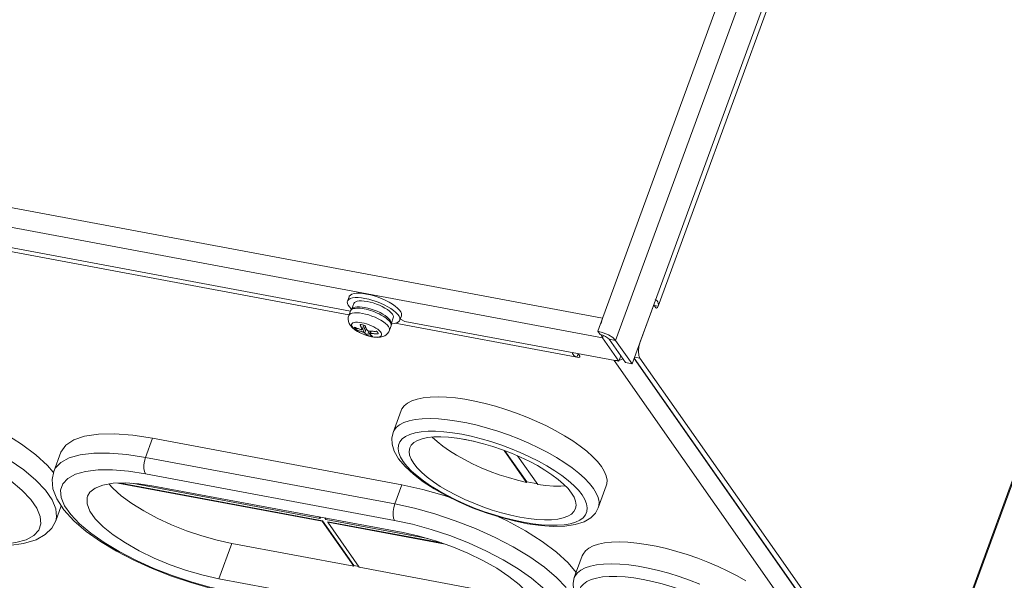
# Model space of a CAD drawing. Header units: millimetres. Extents: x -473 to 23648, y -382 to 1866.
# Tile 512 of 607: x 15746 to 15905, y 1023 to 1114. Entities that reach past the tile are written whole.
import ezdxf

# ---------------------------------------------------------------- set-up
doc = ezdxf.new("R2010")
doc.units = ezdxf.units.MM
doc.header["$LTSCALE"] = 80
doc.layers.get('0').update_dxf_attribs({"linetype": 'CONTINUOUS'})

msp = doc.modelspace()

# ---------------------------------------------------------------- linework, layer by layer
at = {"color": 0, "linetype": 'Continuous', "lineweight": 0}
for p, q in [((15839.376, 1063.638), (16004.254, 1513.647)), ((15842.264, 1062.181), (16007.141, 1512.191)), ((16009.797, 1508.407), (15844.92, 1058.398)), ((16006.637, 1497.601), (15849.13, 1067.709)), ((16054.019, 1442.724), (15890.435, 996.244)), ((15890.599, 996.184), (16054.095, 1442.423)), ((15602.931, 1110.055), (15840.152, 1065.756)), ((15602.896, 1106.882), (15840.117, 1062.582)), ((15799.189, 1066.326), (15645.654, 1094.998)), ((15799.424, 1066.894), (15647.236, 1095.314)), ((15799.207, 1069.223), (15798.948, 1068.517)), ((15801.665, 1068.53), (15802.127, 1068.46)), ((15848.902, 1068.591), (15848.656, 1068.772)), ((15849.066, 1068.385), (15848.902, 1068.591)), ((15799.43, 1066.926), (15799.444, 1066.96)), ((15799.99, 1068.135), (15799.679, 1067.286)), ((15799.89, 1067.431), (15799.681, 1067.287)), ((15805.965, 1067.308), (15805.454, 1067.615)), ((15846.213, 1061.928), (15848.411, 1067.928)), ((15848.411, 1067.928), (15848.751, 1067.444)), ((15848.479, 1067.831), (15849.13, 1067.709)), ((15848.751, 1067.444), (15848.836, 1067.384)), ((15849.008, 1067.48), (15849.13, 1067.709)), ((15849.13, 1067.709), (15849.174, 1067.93)), ((15799.43, 1066.926), (15799.167, 1066.206)), ((15806.357, 1065.803), (15806.046, 1064.954)), ((15807.658, 1066.127), (15807.399, 1065.421)), ((15807.501, 1065.622), (15808.245, 1065.247)), ((15839.917, 1064.895), (15840.152, 1065.756)), ((15800.35, 1063.921), (15800.483, 1064.141)), ((15801.349, 1063.956), (15801.597, 1064.634)), ((15801.356, 1063.917), (15801.617, 1064.629)), ((15801.372, 1064.682), (15801.574, 1064.64)), ((15801.503, 1063.515), (15801.84, 1064.433)), ((15801.574, 1064.64), (15801.781, 1064.588)), ((15801.744, 1063.393), (15801.995, 1064.078)), ((15806.003, 1064.518), (15805.739, 1063.798)), ((15806.003, 1064.518), (15806.051, 1064.727)), ((15836.022, 1059.448), (15806.663, 1064.931)), ((15842.773, 1058.799), (15808.245, 1065.247)), ((15801.654, 1063.112), (15801.264, 1063.274)), ((15802.054, 1062.972), (15801.654, 1063.112)), ((15801.941, 1063.007), (15802.413, 1062.865)), ((15802.455, 1062.858), (15802.054, 1062.972)), ((15802.413, 1062.865), (15802.894, 1062.756)), ((15802.844, 1062.771), (15802.455, 1062.858)), ((15802.521, 1063.277), (15802.661, 1063.661)), ((15802.648, 1063.301), (15802.777, 1063.652)), ((15839.376, 1063.638), (15839.747, 1063.11)), ((15840.254, 1063.404), (15839.376, 1063.638)), ((15840.186, 1062.993), (15839.747, 1063.11)), ((15840.079, 1062.642), (15839.933, 1063.061)), ((15840.079, 1062.642), (15840.194, 1062.933)), ((15840.117, 1062.582), (15840.244, 1062.928)), ((15840.117, 1062.582), (15842.773, 1058.799)), ((15843.846, 1058.599), (15841.191, 1062.382)), ((15842.264, 1062.181), (15841.191, 1062.382)), ((15842.264, 1062.181), (15841.817, 1062.616)), ((15844.92, 1058.398), (15842.264, 1062.181)), ((15836.022, 1059.448), (15836.229, 1060.015)), ((15836.326, 1059.43), (15836.022, 1059.448)), ((15836.198, 1060.027), (15836.461, 1059.653)), ((15836.461, 1059.653), (15836.494, 1059.519)), ((15843.467, 1059.222), (15842.747, 1058.948)), ((15842.773, 1058.799), (15843.093, 1059.672)), ((15889.471, 996.233), (15845.233, 1059.254)), ((15889.361, 996.445), (15845.247, 1059.29)), ((15845.304, 1059.447), (15846.184, 1059.283)), ((15851.004, 1052.435), (15846.184, 1059.283)), ((15842.747, 1058.948), (15842.013, 1058.941)), ((15887.036, 994.803), (15842.013, 1058.941)), ((15844.92, 1058.398), (15843.846, 1058.599)), ((15868.296, 1027.802), (15851.004, 1052.435)), ((15806.312, 1047.308), (15807.605, 1050.837)), ((15766.346, 1043.282), (15767.478, 1046.371)), ((15767.478, 1046.371), (15807.73, 1038.854)), ((15816.719, 1046.388), (15819.329, 1045.901)), ((15751.537, 1041.029), (15752.669, 1044.117)), ((15757.991, 1043.964), (15755.798, 1043.703)), ((15806.598, 1035.765), (15766.346, 1043.282)), ((15824.259, 1044.414), (15827.883, 1039.252)), ((15824.389, 1044.364), (15827.915, 1039.341)), ((15829.672, 1038.918), (15826.432, 1043.533)), ((15806.569, 1033.121), (15766.317, 1040.638)), ((15761.893, 1039.135), (15794.875, 1032.976)), ((15762.319, 1039.15), (15794.907, 1033.064)), ((15794.566, 1033.416), (15764.114, 1039.103)), ((15767.707, 1038.658), (15807.959, 1031.141)), ((15806.598, 1035.765), (15807.73, 1038.854)), ((15827.883, 1039.252), (15827.915, 1039.341)), ((15838.672, 1038.287), (15838.04, 1039.088)), ((15839.457, 1035.164), (15840.75, 1038.693)), ((15751.277, 1036.441), (15750.19, 1037.99)), ((15751.838, 1033.045), (15752.729, 1035.477)), ((15794.383, 1033.677), (15794.566, 1033.416)), ((15794.492, 1033.656), (15794.598, 1033.504)), ((15794.566, 1033.416), (15794.598, 1033.504)), ((15794.875, 1032.976), (15794.907, 1033.064)), ((15799.97, 1025.718), (15794.875, 1032.976)), ((15794.907, 1033.064), (15800.002, 1025.806)), ((15795.278, 1033.509), (15795.46, 1033.249)), ((15811.917, 1030.176), (15795.46, 1033.249)), ((15795.769, 1032.809), (15795.802, 1032.897)), ((15800.864, 1025.551), (15795.769, 1032.809)), ((15795.769, 1032.809), (15814.756, 1029.263)), ((15795.802, 1032.897), (15814.177, 1029.466)), ((15780.291, 1029.393), (15778.206, 1023.701)), ((15799.97, 1025.718), (15780.291, 1029.393)), ((15835.584, 1023.876), (15836.877, 1027.405)), ((15885.589, 1003.167), (15868.296, 1027.802)), ((15799.97, 1025.718), (15800.002, 1025.806)), ((15800.002, 1025.806), (15800.788, 1025.659)), ((15820.543, 1021.876), (15800.864, 1025.551)), ((15818.458, 1016.184), (15778.206, 1023.701))]:
    msp.add_line(p, q, dxfattribs=at)
for points in [[(15798.948, 1068.517), (15798.993, 1068.61), (15799.16, 1068.791), (15799.417, 1068.931), (15799.758, 1069.028), (15800.175, 1069.078), (15800.659, 1069.082)], [(15799.207, 1069.223), (15799.251, 1069.315), (15799.419, 1069.497), (15799.676, 1069.637), (15800.017, 1069.734), (15800.434, 1069.784), (15800.918, 1069.788)], [(15800.544, 1068.508), (15800.864, 1068.555), (15801.241, 1068.562), (15801.665, 1068.53)], [(15800.659, 1069.082), (15801.2, 1069.038), (15801.784, 1068.948)], [(15800.918, 1069.788), (15801.458, 1069.744), (15802.043, 1069.654)], [(15805.454, 1067.615), (15804.893, 1067.909), (15804.293, 1068.181), (15803.668, 1068.426), (15803.032, 1068.639), (15802.399, 1068.814), (15801.784, 1068.948)], [(15805.151, 1068.615), (15804.552, 1068.887), (15803.927, 1069.132), (15803.291, 1069.345), (15802.658, 1069.52), (15802.043, 1069.654)], [(15806.223, 1068.013), (15805.713, 1068.321), (15805.151, 1068.615)], [(15799.615, 1067.214), (15799.558, 1067.261), (15799.263, 1067.57), (15799.056, 1067.866), (15798.94, 1068.142), (15798.919, 1068.392), (15798.948, 1068.517)], [(15799.681, 1067.287), (15799.529, 1067.117), (15799.43, 1066.926)], [(15799.444, 1066.96), (15799.519, 1067.07), (15799.631, 1067.164), (15799.779, 1067.242), (15799.962, 1067.302), (15800.177, 1067.343), (15800.421, 1067.365), (15800.693, 1067.368), (15800.988, 1067.351), (15801.304, 1067.316), (15801.636, 1067.262)], [(15799.89, 1067.431), (15799.934, 1067.453), (15800.189, 1067.537), (15800.509, 1067.584), (15800.885, 1067.591), (15801.31, 1067.56), (15801.771, 1067.489)], [(15799.99, 1068.135), (15800.105, 1068.303), (15800.289, 1068.424), (15800.544, 1068.508)], [(15801.636, 1067.262), (15801.981, 1067.189), (15802.334, 1067.1), (15802.692, 1066.994), (15803.051, 1066.874), (15803.405, 1066.74), (15803.751, 1066.594), (15804.085, 1066.438), (15804.403, 1066.273), (15804.702, 1066.102), (15804.977, 1065.927), (15805.225, 1065.749), (15805.444, 1065.571), (15805.631, 1065.394), (15805.784, 1065.222), (15805.901, 1065.055), (15805.981, 1064.896), (15806.023, 1064.747), (15806.025, 1064.609), (15806.003, 1064.518)], [(15801.771, 1067.489), (15802.258, 1067.382), (15802.759, 1067.241), (15803.262, 1067.07), (15803.753, 1066.872), (15804.222, 1066.652), (15804.656, 1066.417), (15805.045, 1066.171), (15805.378, 1065.92), (15805.649, 1065.672), (15805.85, 1065.432), (15805.979, 1065.2)], [(15805.011, 1067.387), (15804.578, 1067.623), (15804.109, 1067.842), (15803.617, 1068.04), (15803.115, 1068.212), (15802.614, 1068.353), (15802.127, 1068.46)], [(15806.005, 1066.643), (15805.734, 1066.891), (15805.4, 1067.141), (15805.011, 1067.387)], [(15806.789, 1066.676), (15806.413, 1066.992), (15805.965, 1067.308)], [(15807.657, 1066.127), (15807.687, 1066.252), (15807.666, 1066.501), (15807.55, 1066.777), (15807.342, 1067.073), (15807.047, 1067.382), (15806.671, 1067.698), (15806.223, 1068.013)], [(15848.836, 1067.384), (15848.87, 1067.383), (15849.008, 1067.48)], [(15849.174, 1067.93), (15849.154, 1068.163), (15849.066, 1068.385)], [(15799.167, 1066.206), (15799.089, 1065.904), (15799.073, 1065.58), (15799.125, 1065.247), (15799.251, 1064.909), (15799.462, 1064.566), (15799.766, 1064.225), (15800.164, 1063.895), (15800.589, 1063.617), (15801.027, 1063.382), (15801.478, 1063.179), (15801.941, 1063.007)], [(15799.167, 1066.206), (15799.285, 1066.38), (15799.475, 1066.504), (15799.738, 1066.591), (15800.069, 1066.639), (15800.458, 1066.647), (15800.896, 1066.614), (15801.372, 1066.542)], [(15805.739, 1063.798), (15805.764, 1063.97), (15805.714, 1064.184), (15805.584, 1064.417), (15805.376, 1064.665), (15805.096, 1064.922), (15804.752, 1065.18), (15804.35, 1065.434), (15803.902, 1065.677), (15803.419, 1065.904), (15802.911, 1066.108), (15802.392, 1066.286), (15801.875, 1066.431), (15801.372, 1066.542)], [(15806.357, 1065.802), (15806.381, 1065.969), (15806.332, 1066.176), (15806.206, 1066.402), (15806.005, 1066.643)], [(15806.048, 1064.858), (15806.172, 1064.859), (15806.589, 1064.91), (15806.93, 1065.006), (15807.187, 1065.147), (15807.354, 1065.328), (15807.399, 1065.421)], [(15807.399, 1065.421), (15807.428, 1065.546), (15807.407, 1065.795), (15807.291, 1066.071), (15807.084, 1066.367), (15806.789, 1066.676)], [(15801.264, 1063.274), (15800.896, 1063.453), (15800.559, 1063.644), (15800.263, 1063.842), (15800.015, 1064.041), (15799.823, 1064.237), (15799.692, 1064.424), (15799.625, 1064.597), (15799.625, 1064.75), (15799.69, 1064.881), (15799.82, 1064.985), (15800.011, 1065.059), (15800.257, 1065.102), (15800.552, 1065.112), (15800.888, 1065.089), (15801.256, 1065.034)], [(15800.172, 1064.123), (15800.114, 1064.218), (15800.079, 1064.308)], [(15800.079, 1064.308), (15800.246, 1064.236), (15800.4, 1064.173), (15800.54, 1064.12), (15800.666, 1064.075), (15800.779, 1064.036), (15800.882, 1064.003), (15800.976, 1063.974), (15801.066, 1063.947), (15801.151, 1063.923), (15801.231, 1063.902)], [(15800.35, 1063.921), (15800.251, 1064.023), (15800.172, 1064.123)], [(15801.503, 1063.515), (15801.423, 1063.536), (15801.339, 1063.56), (15801.248, 1063.587), (15801.152, 1063.616), (15801.051, 1063.649), (15800.943, 1063.686), (15800.831, 1063.726), (15800.718, 1063.768), (15800.611, 1063.81), (15800.513, 1063.85), (15800.427, 1063.888), (15800.35, 1063.921)], [(15801.349, 1063.956), (15801.314, 1064.019), (15801.28, 1064.083), (15801.246, 1064.147), (15801.214, 1064.212), (15801.183, 1064.278), (15801.152, 1064.346), (15801.121, 1064.415), (15801.092, 1064.483), (15801.064, 1064.551), (15801.039, 1064.615), (15801.015, 1064.677), (15800.994, 1064.735)], [(15800.994, 1064.735), (15801.178, 1064.714), (15801.372, 1064.682)], [(15801.231, 1063.902), (15801.276, 1063.893), (15801.313, 1063.892), (15801.339, 1063.899), (15801.354, 1063.912), (15801.356, 1063.917)], [(15802.844, 1062.771), (15803.212, 1062.716), (15803.548, 1062.693), (15803.843, 1062.703), (15804.09, 1062.746), (15804.28, 1062.82), (15804.41, 1062.924), (15804.476, 1063.055), (15804.475, 1063.209), (15804.408, 1063.381), (15804.277, 1063.568), (15804.085, 1063.764), (15803.838, 1063.964), (15803.541, 1064.162), (15803.205, 1064.353), (15802.836, 1064.531), (15802.447, 1064.693), (15802.046, 1064.833), (15801.646, 1064.948), (15801.256, 1065.034)], [(15801.356, 1063.917), (15801.357, 1063.931), (15801.349, 1063.956)], [(15801.781, 1064.588), (15801.801, 1064.532), (15801.824, 1064.473), (15801.848, 1064.412), (15801.875, 1064.347), (15801.904, 1064.278), (15801.935, 1064.208), (15801.967, 1064.138), (15801.999, 1064.07), (15802.032, 1064.004), (15802.065, 1063.938), (15802.1, 1063.873), (15802.136, 1063.809)], [(15802.136, 1063.809), (15802.157, 1063.782), (15802.189, 1063.756), (15802.228, 1063.733), (15802.274, 1063.713), (15802.325, 1063.697), (15802.376, 1063.688)], [(15802.894, 1062.756), (15803.366, 1062.688), (15803.853, 1062.667), (15804.287, 1062.704), (15804.655, 1062.793), (15804.968, 1062.926), (15805.227, 1063.095), (15805.442, 1063.299), (15805.613, 1063.534), (15805.739, 1063.798)], [(15806.051, 1064.727), (15806.046, 1064.955), (15805.979, 1065.2)], [(15801.744, 1063.393), (15801.72, 1063.415), (15801.687, 1063.437), (15801.648, 1063.459), (15801.602, 1063.48), (15801.553, 1063.499), (15801.503, 1063.515)], [(15802.23, 1062.973), (15802.197, 1062.994), (15802.162, 1063.018), (15802.124, 1063.044), (15802.084, 1063.073), (15802.042, 1063.106), (15801.999, 1063.142), (15801.955, 1063.18), (15801.912, 1063.219), (15801.87, 1063.259), (15801.828, 1063.302), (15801.786, 1063.347), (15801.744, 1063.393)], [(15802.382, 1063.687), (15802.368, 1063.581), (15802.312, 1063.287), (15802.23, 1062.973)], [(15802.638, 1062.879), (15802.437, 1062.921), (15802.23, 1062.973)], [(15802.376, 1063.688), (15802.461, 1063.679), (15802.551, 1063.67), (15802.648, 1063.662)], [(15802.521, 1063.277), (15802.52, 1063.265), (15802.531, 1063.246)], [(15802.648, 1063.301), (15802.601, 1063.304), (15802.563, 1063.301), (15802.537, 1063.293), (15802.522, 1063.281), (15802.521, 1063.277)], [(15802.531, 1063.246), (15802.572, 1063.201), (15802.613, 1063.157), (15802.655, 1063.115), (15802.696, 1063.075), (15802.738, 1063.037), (15802.78, 1063), (15802.823, 1062.964), (15802.865, 1062.931), (15802.906, 1062.901), (15802.946, 1062.873), (15802.983, 1062.848), (15803.017, 1062.826)], [(15803.017, 1062.826), (15802.833, 1062.847), (15802.638, 1062.879)], [(15802.648, 1063.662), (15802.752, 1063.654), (15802.863, 1063.647), (15802.982, 1063.641), (15803.108, 1063.637), (15803.235, 1063.634), (15803.357, 1063.634), (15803.47, 1063.635), (15803.571, 1063.637), (15803.66, 1063.639)], [(15803.932, 1063.252), (15803.736, 1063.248), (15803.56, 1063.247), (15803.401, 1063.249), (15803.26, 1063.254), (15803.134, 1063.26), (15803.022, 1063.267), (15802.92, 1063.274), (15802.824, 1063.283), (15802.733, 1063.292), (15802.648, 1063.301)], [(15803.66, 1063.639), (15803.76, 1063.537), (15803.839, 1063.438)], [(15803.839, 1063.438), (15803.897, 1063.343), (15803.932, 1063.252)], [(15840.117, 1062.582), (15840.098, 1062.612), (15840.079, 1062.642)], [(15841.191, 1062.382), (15840.967, 1062.599), (15840.614, 1062.814), (15840.186, 1062.993)], [(15841.817, 1062.616), (15841.111, 1063.045), (15840.254, 1063.404)], [(15846.213, 1061.928), (15846.013, 1061.185), (15845.937, 1060.422), (15845.997, 1059.754), (15846.184, 1059.283)], [(15835.664, 1059.61), (15835.522, 1059.738), (15835.403, 1059.895), (15835.31, 1060.081), (15835.271, 1060.2)], [(15836.022, 1059.448), (15835.842, 1059.506), (15835.664, 1059.61)], [(15836.494, 1059.519), (15836.487, 1059.505), (15836.326, 1059.43)], [(15723.647, 1054.556), (15727.025, 1053.814), (15730.498, 1052.837), (15733.981, 1051.647), (15737.389, 1050.274), (15740.636, 1048.752), (15743.645, 1047.118), (15746.339, 1045.413), (15748.653, 1043.679), (15750.531, 1041.958), (15751.402, 1040.916)], [(15839.965, 1041.817), (15839.333, 1042.617), (15838.545, 1043.44), (15837.61, 1044.276), (15836.536, 1045.118), (15835.336, 1045.955), (15834.022, 1046.781), (15832.606, 1047.585), (15831.104, 1048.361), (15829.531, 1049.1), (15827.903, 1049.795), (15826.237, 1050.437), (15824.55, 1051.022), (15822.858, 1051.543), (15821.181, 1051.993), (15819.534, 1052.37), (15817.934, 1052.669), (15816.399, 1052.886), (15814.944, 1053.021), (15813.583, 1053.07), (15812.331, 1053.034), (15811.201, 1052.914), (15810.204, 1052.71), (15809.35, 1052.424), (15808.648, 1052.06), (15808.106, 1051.62), (15807.728, 1051.111), (15807.605, 1050.837)], [(15750.19, 1037.99), (15748.644, 1039.609), (15746.675, 1041.263), (15744.326, 1042.914), (15741.651, 1044.524), (15738.709, 1046.058), (15735.565, 1047.482), (15732.288, 1048.765), (15728.964, 1049.872), (15725.679, 1050.779), (15722.516, 1051.467)], [(15838.04, 1039.088), (15837.252, 1039.911), (15836.316, 1040.747), (15835.243, 1041.588), (15834.043, 1042.426), (15832.729, 1043.251), (15831.313, 1044.056), (15829.811, 1044.832), (15828.238, 1045.571), (15826.61, 1046.265), (15824.944, 1046.908), (15823.256, 1047.493), (15821.565, 1048.013), (15819.887, 1048.464), (15818.241, 1048.841), (15816.641, 1049.139), (15815.106, 1049.357), (15813.651, 1049.491), (15812.29, 1049.541), (15811.038, 1049.505), (15809.908, 1049.384), (15808.91, 1049.18), (15808.057, 1048.894), (15807.355, 1048.53), (15806.812, 1048.091), (15806.435, 1047.581), (15806.312, 1047.308)], [(15735.765, 1029.907), (15738.515, 1029.482), (15741.086, 1029.27), (15743.408, 1029.283), (15745.415, 1029.521), (15747.054, 1029.981), (15748.29, 1030.651), (15749.095, 1031.517), (15749.453, 1032.559), (15749.354, 1033.754), (15748.801, 1035.075), (15747.806, 1036.492), (15746.392, 1037.974), (15744.59, 1039.487), (15742.44, 1040.997), (15739.993, 1042.47), (15737.301, 1043.874), (15734.424, 1045.177), (15731.426, 1046.35), (15728.385, 1047.364), (15725.38, 1048.194), (15722.487, 1048.823)], [(15752.669, 1044.118), (15753.463, 1045.285), (15754.739, 1046.118), (15756.508, 1046.704), (15758.725, 1047.026), (15761.337, 1047.078), (15764.278, 1046.857), (15767.478, 1046.371)], [(15807.21, 1043.071), (15806.513, 1044.289), (15806.165, 1045.404), (15806.114, 1046.407), (15806.312, 1047.308)], [(15826.856, 1044.074), (15825.303, 1044.716), (15823.719, 1045.305), (15822.12, 1045.835), (15820.525, 1046.3), (15818.95, 1046.696), (15817.412, 1047.016), (15815.929, 1047.26), (15814.518, 1047.422), (15813.192, 1047.502), (15811.968, 1047.5), (15810.857, 1047.413), (15809.873, 1047.245), (15809.027, 1046.997), (15808.327, 1046.671), (15807.781, 1046.27), (15807.395, 1045.801), (15807.174, 1045.266), (15807.119, 1044.673), (15807.232, 1044.028), (15807.511, 1043.338), (15807.953, 1042.61)], [(15835.146, 1037.532), (15834.573, 1038.248), (15833.847, 1038.986), (15832.977, 1039.736), (15831.974, 1040.487), (15830.851, 1041.232), (15829.621, 1041.959), (15828.301, 1042.661), (15826.906, 1043.329), (15825.455, 1043.953), (15823.965, 1044.527), (15822.456, 1045.043), (15820.946, 1045.494), (15819.454, 1045.875), (15817.999, 1046.181), (15816.599, 1046.408), (15815.273, 1046.553), (15814.036, 1046.615), (15812.904, 1046.593), (15811.892, 1046.486), (15811.012, 1046.297), (15810.275, 1046.028), (15809.69, 1045.681), (15809.265, 1045.263), (15809.019, 1044.814)], [(15827.883, 1039.252), (15826.431, 1039.598), (15824.955, 1040.013), (15823.472, 1040.493), (15822.001, 1041.031), (15820.558, 1041.622), (15819.161, 1042.257), (15817.828, 1042.93), (15816.574, 1043.631), (15815.414, 1044.354), (15814.363, 1045.088), (15813.433, 1045.825), (15812.636, 1046.557), (15812.63, 1046.564)], [(15809.019, 1044.814), (15808.915, 1044.229), (15808.993, 1043.628), (15809.24, 1042.979), (15809.653, 1042.292)], [(15755.798, 1043.703), (15754.006, 1043.201), (15752.656, 1042.468), (15751.775, 1041.522), (15751.537, 1041.029)], [(15766.346, 1043.282), (15763.339, 1043.747), (15760.528, 1043.978), (15757.991, 1043.964)], [(15766.317, 1040.638), (15766.158, 1040.996), (15766.077, 1041.492), (15766.084, 1042.077), (15766.176, 1042.694), (15766.346, 1043.282)], [(15836.845, 1037.214), (15836.245, 1037.972), (15835.493, 1038.75), (15834.597, 1039.542), (15833.568, 1040.337), (15832.416, 1041.128), (15831.155, 1041.905), (15829.798, 1042.661), (15828.359, 1043.387), (15826.856, 1044.074)], [(15839.457, 1035.164), (15838.99, 1034.299), (15838.236, 1033.533), (15837.156, 1032.898), (15835.725, 1032.435), (15834.032, 1032.187), (15832.171, 1032.142), (15830.171, 1032.276), (15828.055, 1032.574), (15825.856, 1033.023), (15823.606, 1033.613), (15821.344, 1034.331), (15819.107, 1035.164), (15816.935, 1036.098), (15814.865, 1037.118), (15812.932, 1038.209), (15811.169, 1039.357), (15809.606, 1040.553), (15808.273, 1041.793), (15807.21, 1043.071)], [(15836.845, 1037.214), (15837.288, 1036.486), (15837.567, 1035.796), (15837.679, 1035.151), (15837.625, 1034.558), (15837.404, 1034.023), (15837.018, 1033.554), (15836.472, 1033.153), (15835.772, 1032.827), (15834.925, 1032.579), (15833.941, 1032.41), (15832.831, 1032.324), (15831.606, 1032.322), (15830.281, 1032.402), (15828.869, 1032.564), (15827.386, 1032.807), (15825.849, 1033.128), (15824.274, 1033.524), (15822.678, 1033.989), (15821.079, 1034.519), (15819.495, 1035.108), (15817.943, 1035.75), (15816.439, 1036.437), (15815.001, 1037.163), (15813.643, 1037.919), (15812.382, 1038.696), (15811.231, 1039.487), (15810.201, 1040.282), (15809.306, 1041.074), (15808.554, 1041.852), (15807.953, 1042.61)], [(15835.779, 1035.01), (15835.533, 1034.561), (15835.109, 1034.142), (15834.524, 1033.796), (15833.787, 1033.527), (15832.907, 1033.338), (15831.894, 1033.231), (15830.763, 1033.209), (15829.526, 1033.271), (15828.199, 1033.416), (15826.8, 1033.643), (15825.345, 1033.949), (15823.853, 1034.33), (15822.343, 1034.781), (15820.833, 1035.297), (15819.344, 1035.871), (15817.892, 1036.495), (15816.498, 1037.162), (15815.177, 1037.865), (15813.948, 1038.592), (15812.824, 1039.337), (15811.821, 1040.088), (15810.951, 1040.838), (15810.226, 1041.575), (15809.653, 1042.292)], [(15839.965, 1041.817), (15840.436, 1041.046), (15840.739, 1040.314), (15840.873, 1039.628), (15840.835, 1038.994), (15840.75, 1038.693)], [(15779.875, 1021.52), (15776.795, 1022.192), (15773.655, 1023.064), (15770.513, 1024.118), (15767.428, 1025.331), (15764.458, 1026.683), (15761.658, 1028.15), (15759.082, 1029.711), (15756.777, 1031.347), (15754.786, 1033.049), (15753.162, 1034.813), (15752.007, 1036.584), (15751.399, 1038.216), (15751.265, 1039.7), (15751.537, 1041.029)], [(15766.317, 1040.638), (15763.567, 1041.062), (15760.996, 1041.274), (15758.674, 1041.262), (15756.667, 1041.023), (15755.028, 1040.563), (15753.792, 1039.893), (15752.987, 1039.027), (15752.629, 1037.985), (15752.728, 1036.79)], [(15756.994, 1037.028), (15757.355, 1037.647), (15758.213, 1038.334), (15759.474, 1038.825), (15761.102, 1039.108), (15763.054, 1039.175), (15765.275, 1039.024), (15767.707, 1038.658)], [(15760.435, 1038.992), (15761.049, 1038.298), (15762.433, 1037.073), (15764.116, 1035.843), (15766.059, 1034.637), (15768.214, 1033.484), (15770.531, 1032.412), (15772.956, 1031.445), (15775.429, 1030.607), (15777.894, 1029.917), (15780.291, 1029.393)], [(15807.73, 1038.854), (15811.108, 1038.112), (15814.581, 1037.135), (15815.396, 1036.856)], [(15827.915, 1039.341), (15828.521, 1039.216), (15829.117, 1039.104), (15829.597, 1039.024)], [(15834.143, 1038.686), (15833.408, 1038.638), (15832.252, 1038.651), (15831.002, 1038.745), (15829.672, 1038.918)], [(15752.728, 1036.79), (15753.281, 1035.469), (15754.276, 1034.052), (15755.69, 1032.571), (15757.492, 1031.058), (15759.642, 1029.547), (15762.089, 1028.074), (15764.781, 1026.671), (15767.658, 1025.367), (15770.656, 1024.194), (15773.697, 1023.181), (15776.702, 1022.351), (15779.595, 1021.722)], [(15778.206, 1023.701), (15775.631, 1024.271), (15772.984, 1025.029), (15770.336, 1025.954), (15767.759, 1027.022), (15765.324, 1028.204), (15763.097, 1029.467), (15761.139, 1030.776), (15759.504, 1032.097), (15758.235, 1033.392), (15757.368, 1034.627), (15756.926, 1035.768), (15756.922, 1036.784), (15756.994, 1037.028)], [(15835.146, 1037.532), (15835.558, 1036.845), (15835.805, 1036.196), (15835.884, 1035.595), (15835.779, 1035.01)], [(15838.672, 1038.287), (15839.143, 1037.517), (15839.446, 1036.785), (15839.58, 1036.098), (15839.542, 1035.464), (15839.457, 1035.164)], [(15751.838, 1033.045), (15751.99, 1033.691), (15751.882, 1034.997), (15751.277, 1036.441)], [(15806.569, 1033.121), (15806.41, 1033.479), (15806.33, 1033.975), (15806.336, 1034.56), (15806.429, 1035.177), (15806.598, 1035.765)], [(15834.273, 1022.288), (15832.727, 1023.907), (15830.758, 1025.561), (15828.409, 1027.212), (15825.733, 1028.822), (15822.792, 1030.356), (15819.647, 1031.78), (15816.371, 1033.063), (15813.047, 1034.171), (15809.762, 1035.077), (15806.598, 1035.765)], [(15823.335, 1033.699), (15824.719, 1033.05), (15827.727, 1031.417), (15830.422, 1029.712), (15832.736, 1027.977), (15834.613, 1026.256), (15835.895, 1024.724)], [(15751.838, 1033.045), (15751.2, 1031.871), (15750.155, 1030.83), (15748.66, 1029.978), (15746.661, 1029.366), (15744.316, 1029.06), (15741.739, 1029.033), (15738.969, 1029.256), (15736.044, 1029.705)], [(15819.848, 1014.205), (15822.597, 1013.78), (15825.169, 1013.569), (15827.491, 1013.581), (15829.498, 1013.819), (15831.137, 1014.279), (15832.373, 1014.949), (15833.178, 1015.815), (15833.536, 1016.857), (15833.437, 1018.052), (15832.884, 1019.373), (15831.889, 1020.79), (15830.474, 1022.272), (15828.672, 1023.785), (15826.523, 1025.295), (15824.076, 1026.769), (15821.384, 1028.172), (15818.507, 1029.475), (15815.509, 1030.649), (15812.468, 1031.662), (15809.463, 1032.492), (15806.569, 1033.121)], [(15807.959, 1031.141), (15810.534, 1030.572), (15813.181, 1029.814), (15815.829, 1028.888), (15818.406, 1027.82), (15820.841, 1026.639), (15823.068, 1025.376), (15825.026, 1024.066), (15826.661, 1022.746), (15827.93, 1021.45), (15828.797, 1020.215), (15829.238, 1019.074), (15829.243, 1018.058), (15829.171, 1017.815)], [(15863.295, 1023.349), (15861.879, 1024.154), (15860.377, 1024.929), (15858.804, 1025.668), (15857.176, 1026.363), (15855.51, 1027.006), (15853.822, 1027.59), (15852.131, 1028.111), (15850.453, 1028.562), (15848.806, 1028.938), (15847.207, 1029.237), (15845.672, 1029.454), (15844.217, 1029.589), (15842.856, 1029.638), (15841.604, 1029.602), (15840.474, 1029.482), (15839.476, 1029.278), (15838.622, 1028.992), (15837.921, 1028.628), (15837.378, 1028.189), (15837.001, 1027.679), (15836.878, 1027.405)], [(15855.883, 1022.833), (15854.217, 1023.476), (15852.529, 1024.061), (15850.838, 1024.581), (15849.16, 1025.032), (15847.513, 1025.409), (15845.914, 1025.707), (15844.379, 1025.925), (15842.923, 1026.059), (15841.563, 1026.109), (15840.311, 1026.073), (15839.18, 1025.952), (15838.183, 1025.748), (15837.329, 1025.463), (15836.628, 1025.098), (15836.085, 1024.659), (15835.708, 1024.15), (15835.584, 1023.876)], [(15856.129, 1020.642), (15854.576, 1021.284), (15852.992, 1021.873), (15851.393, 1022.403), (15849.797, 1022.869), (15848.222, 1023.264), (15846.685, 1023.585), (15845.202, 1023.828), (15843.79, 1023.99), (15842.465, 1024.071), (15841.24, 1024.068), (15840.13, 1023.982), (15839.146, 1023.813), (15838.3, 1023.565), (15837.599, 1023.239), (15837.054, 1022.839), (15836.668, 1022.369), (15836.446, 1021.834), (15836.392, 1021.241), (15836.505, 1020.596), (15836.784, 1019.906), (15837.226, 1019.178)], [(15836.483, 1019.64), (15835.786, 1020.857), (15835.438, 1021.972), (15835.387, 1022.975), (15835.584, 1023.876)]]:
    msp.add_lwpolyline(points, dxfattribs=at)

doc.saveas('drawing.dxf')
